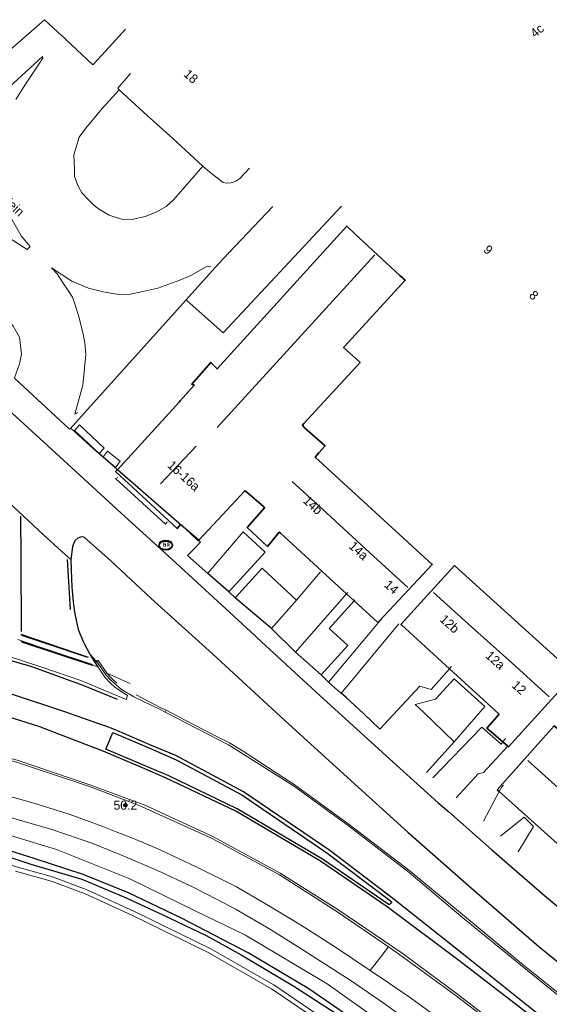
# Model space of a CAD drawing. Header units: metres. Extents: x 169249 to 194689, y 406250 to 412203.
# Tile 416 of 442: x 192844 to 192902, y 411986 to 412094. Entities that reach past the tile are written whole.
import ezdxf
from ezdxf.enums import TextEntityAlignment as Align

# ---------------------------------------------------------------- set-up
doc = ezdxf.new("R2010")
doc.units = ezdxf.units.M
doc.layers.get('0').update_dxf_attribs({"linetype": 'CONTINUOUS'})
for name, color, linetype in [('BGT_NLCS_N264$0$B-WE-IE-MEUBILAIR_WEGMEUBILAIR-S', 252, 'CONTINUOUS'), ('BGT_NLCS_N264$0$B-WE-KG-KADASTRAAL_NOK-G', 252, 'CONTINUOUS'), ('BGT_NLCS_N264$0$B-WE-KL-WATER_BRANDLEIDING_PUT-S', 252, 'CONTINUOUS'), ('BGT_NLCS_N264$0$B-WE-OG-TOPOGRAFIE_WATER_SLOOT-GV', 252, 'CONTINUOUS'), ('BGT_NLCS_N264$0$B-WE-OG-TOPOGRAFIE_WEG_RIJWEG-G', 252, 'CONTINUOUS'), ('BGT_NLCS_N264$0$B-WE-OG-TOPOGRAFIE_WEG_VOETPAD-G', 252, 'CONTINUOUS'), ('BGT_NLCS_N264$0$B-WE-VH-KANTOPSLUITING-G', 252, 'CONTINUOUS'), ('BGT_NLCS_N264$0$B-WE-VW-MARKERING-G', 252, 'CONTINUOUS'), ('BGT_NLCS_N264$0$Label_Nummeraanduidingreeks', 252, 'CONTINUOUS'), ('BGT_NLCS_N264$0$Label_Openbareruimte', 252, 'CONTINUOUS'), ('BGT_NLCS_N264$0$Label_Puntobject', 252, 'CONTINUOUS')]:
    doc.layers.add(name, color=color, linetype=linetype)
for name, color, linetype, lineweight in [('BGT_NLCS_N264$0$B-WE-OG-BREUKLIJN-G', 252, 'CONTINUOUS', 18), ('BGT_NLCS_N264$0$B-WE-OG-TOPOGRAFIE_BEBOUWING-G', 252, 'CONTINUOUS', 35), ('BGT_NLCS_N264$0$B-WE-OG-TOPOGRAFIE_TERREIN_GROEN-GV', 252, 'CONTINUOUS', 18), ('BGT_NLCS_N264$0$B-WE-OG-TOPOGRAFIE_WATER-GV', 252, 'CONTINUOUS', 18), ('BGT_NLCS_N264$0$B-WE-OG-TOPOGRAFIE_WEG_BERM-GV', 252, 'CONTINUOUS', 18), ('BGT_NLCS_N264$0$B-WE-OG-TOPOGRAFIE_WEG_RIJWEG-GV', 252, 'CONTINUOUS', 18), ('BGT_NLCS_N264$0$B-WE-OG-TOPOGRAFIE_WEG_RIJWIELPAD-GV', 252, 'CONTINUOUS', 18), ('BGT_NLCS_N264$0$B-WE-OG-TOPOGRAFIE_WEG_VERHARD-G', 252, 'CONTINUOUS', 18), ('X-XX-AL-REFERENTIE-G', 7, 'CONTINUOUS', 18)]:
    doc.layers.add(name, color=color, linetype=linetype, lineweight=lineweight)
doc.styles.add('BGT_NLCS_N264$0$NLCS-ISO', font='NLCS-ISO.ttf')
doc.styles.add('BGT_NLCS_N264$0$STANDARD', font='txt')

# ---------------------------------------------------------------- blocks, each defined once
blk = doc.blocks.new('BGT_NLCS_N264$0$SIE-WEG_STRAATPOT_BRANDKRAAN-SO')
blk.add_ellipse((0, 0), major_axis=(-0.729, 0), ratio=0.685994)
at = {"style": 'BGT_NLCS_N264$0$NLCS-ISO'}
blk.add_text('BR', height=0.4, dxfattribs=at).set_placement((-0.3, -0.15))
blk = doc.blocks.new('BGT_NLCS_N264$0$SIE-WEG_PAAL_ALGEMEEN_TYPE_02-SO')
at = {"ltscale": 0.5}
h = blk.add_hatch(color=256, dxfattribs=at)
h.paths.add_polyline_path([(0, 0), (0.1875, 0, 0.41421356), (0, 0.1875)])
h.paths.add_polyline_path([(0, -0.1875), (0, 0), (-0.1875, 0, 0.41421356)])
for p, q in [((-0.1875, 0), (0.1875, 0)), ((0, -0.1875), (0, 0.1875))]:
    blk.add_line(p, q, dxfattribs=at)
blk.add_circle((0, 0), 0.1875, dxfattribs=at)
blk = doc.blocks.new('BGT_NLCS_N264')
at = {"layer": 'BGT_NLCS_N264$0$B-WE-KG-KADASTRAAL_NOK-G'}
for p, q in [((192882.96, 412067.92, 19), (192865.67, 412049.01, 19)), ((192863.37, 412046.94, 21.5), (192859.43, 412042.83, 21.51)), ((192912.48, 412001.03, 20.37), (192899.73, 412012.47, 20.43))]:
    blk.add_line(p, q, dxfattribs=at)
for points in [[(192873.88, 412043.09, 21.66), (192878.09, 412039.22, 21.67), (192882.41, 412035.26, 21.68), (192886.58, 412031.44, 21.69)], [(192889.38, 412030.91, 21.7), (192893.6, 412027.1, 21.69), (192897.96, 412023.18, 21.69), (192902.08, 412019.47, 21.69)]]:
    blk.add_polyline3d(points, dxfattribs=at)
at = {"layer": 'BGT_NLCS_N264$0$B-WE-OG-BREUKLIJN-G'}
blk.add_line((192854.49, 412044.57, 13.18), (192854.45, 412044.52, 13.18), dxfattribs=at)
for points in [[(192850.54, 412049.27, 13.23), (192849.99, 412048.68, 13.2), (192852.73, 412046.13, 13.22), (192853.27, 412046.72, 13.21), (192850.54, 412049.27, 13.23)], [(192853.2, 412045.82, 13.21), (192853.64, 412046.39, 13.21), (192855.01, 412045.29, 13.2), (192854.49, 412044.57, 13.18)], [(192854.75, 412043.53, 12.87), (192854.52, 412043.39, 13.01), (192860, 412038.39, 12.96), (192860.18, 412038.64, 12.88)]]:
    blk.add_polyline3d(points, dxfattribs=at)
at = {"layer": 'BGT_NLCS_N264$0$B-WE-OG-TOPOGRAFIE_BEBOUWING-G'}
for p, q in [((192880.67, 412030, 17.56), (192879.85, 412030.75, 17.56)), ((192897.52, 412014.05, 15.95), (192896.99, 412014.52, 15.95))]:
    blk.add_line(p, q, dxfattribs=at)
for points in [[(192854.71, 412044.37, 17.33), (192861.48, 412051.78, 17.32), (192861.61, 412051.93, 16.03), (192863.14, 412053.63, 16.04), (192862.86, 412053.74, 15.91), (192864.96, 412056.13, 16), (192865.65, 412055.41, 16.48), (192879.87, 412071.08, 16.51), (192880.77, 412070.24, 16.51), (192885.71, 412065.67, 16.52), (192886.29, 412065.14, 16.52), (192879.63, 412057.89, 16.33), (192879.53, 412057.78, 16.33), (192881.24, 412056.22, 16.34), (192881.34, 412056.13, 16.34), (192875.18, 412049.44, 16.26), (192875.01, 412049.25, 16.25), (192875.01, 412049.25, 16.25), (192875.24, 412048.97, 15.91), (192877.52, 412046.97, 15.93), (192876.82, 412046.2, 15.93)], [(192876.82, 412046.2, 15.93), (192876.39, 412045.73, 18.78), (192889.24, 412033.99, 18.81), (192889.25, 412033.99, 18.81), (192888.72, 412033.42, 18.7), (192883.51, 412027.85, 17.61), (192883.28, 412027.61, 17.56), (192880.67, 412030, 17.56)], [(192863.63, 412036.63, 16.34), (192863.59, 412036.58, 16.34), (192862.73, 412037.37, 16.34), (192861.8, 412038.21, 16.34), (192861.63, 412038.36, 17.34), (192861.28, 412037.91, 17.34), (192854.52, 412044.16, 17.33), (192854.66, 412044.31, 17.33), (192854.71, 412044.37, 17.33)], [(192879.85, 412030.75, 17.56), (192872.59, 412037.42, 17.54), (192872.46, 412037.53, 17.54), (192871.38, 412036.19, 16.25), (192871.17, 412035.94, 16), (192868.93, 412038.05, 15.98), (192870.85, 412040.18, 18.4), (192870.74, 412040.33, 15.9), (192868.95, 412041.86, 15.91), (192868.69, 412042.07, 16.29), (192866.23, 412039.41, 16.32), (192863.63, 412036.63, 16.34)], [(192891.13, 412022.55, 17.54), (192885.88, 412027.35, 17.57), (192885.81, 412027.41, 17.57), (192891.68, 412033.85, 18.75), (192891.75, 412033.79, 18.75)], [(192891.75, 412033.79, 18.75), (192904.86, 412021.96, 18.78), (192897.61, 412013.97, 15.95), (192897.52, 412014.05, 15.95)], [(192896.99, 412014.52, 15.95), (192895.25, 412016.03, 15.93), (192896.58, 412017.57, 17.51), (192891.13, 412022.55, 17.54)], [(192896.6, 412009.08, 16.96), (192896.38, 412009.28, 16.96), (192902.62, 412016.28, 16.75), (192906.64, 412012.87, 16.53), (192910.84, 412017.72, 16.5), (192915.46, 412013.57, 16.48), (192911.21, 412008.67, 16.6)], [(192915.98, 412004.41, 16.63), (192909.63, 411997.41, 16.97), (192896.6, 412009.08, 16.96)]]:
    blk.add_polyline3d(points, dxfattribs=at)
at = {"layer": 'BGT_NLCS_N264$0$B-WE-OG-TOPOGRAFIE_TERREIN_GROEN-GV'}
for p, q in [((192851.72, 412024.11, 0.37), (192852.4, 412023.36, 12.82)), ((192852.4, 412023.36, 12.82), (192852.44, 412023.32, 13.43)), ((192852.44, 412023.32, 13.43), (192852.53, 412023.4, 13.44)), ((192853.55, 412022.07, 13.58), (192856.12, 412020.94, 13.49))]:
    blk.add_line(p, q, dxfattribs=at)
for points in [[(192852.53, 412023.4, 13.44), (192852.61, 412023.46, 13.46), (192853.25, 412022.51, 13.45), (192853.55, 412022.07, 13.58)], [(192877.66, 411983.35, 13.07), (192871.6, 411987.47, 13.08), (192864.67, 411991.44, 13.22), (192856.3, 411995.52, 13.18), (192851.1, 411997.9, 13.16), (192847.44, 411999.27, 13.2), (192843.52, 412000.34, 13.17)]]:
    blk.add_polyline3d(points, dxfattribs=at)
at = {"layer": 'BGT_NLCS_N264$0$B-WE-OG-TOPOGRAFIE_WATER-GV'}
for points in [[(192813.91, 411996.9, 13.16), (192816.95, 411997.63, 13.15), (192821.54, 411999.12, 13.13), (192823.9, 412000.2, 13.2), (192827.02, 412001.87, 13.2), (192828.12, 412002.33, 13.2), (192829.07, 412002.61, 13.2), (192829.98, 412002.72, 13.2), (192831.01, 412002.82, 13.19), (192832.48, 412002.98, 13.2), (192833.77, 412002.97, 13.19), (192835.04, 412002.96, 13.16), (192836.51, 412002.83, 13.16), (192838.92, 412002.26, 13.17), (192843.65, 412000.82, 13.17), (192847.6, 411999.74, 13.2), (192851.3, 411998.36, 13.16), (192856.51, 411995.97, 13.18), (192864.9, 411991.88, 13.22), (192871.87, 411987.89, 13.08), (192889.83, 411975.67, 13.06)], [(192894.4, 411976.17, 13.3), (192877.73, 411988.01, 13.19), (192868.77, 411993.33, 13.21), (192863.32, 411995.96, 13.2), (192856.06, 411999.52, 13.19), (192848.03, 412002.72, 13.27), (192842.15, 412004.51, 13.33)]]:
    blk.add_polyline3d(points, dxfattribs=at)
at = {"layer": 'BGT_NLCS_N264$0$B-WE-OG-TOPOGRAFIE_WATER_SLOOT-GV'}
for points in [[(192839.12, 412003.12, 12.15), (192845.21, 412001.13, 12.12), (192850.82, 411999.47, 12.1), (192855.67, 411997.43, 12.1), (192859.68, 411995.56, 12.08), (192864.45, 411993.29, 12.04), (192868.28, 411991.17, 12.04), (192874.05, 411987.76, 11.97), (192880.58, 411983.54, 11.97)], [(192888.29, 411978.79, 11.9), (192875.7, 411987.47, 11.95), (192869.07, 411991.4, 12), (192861.76, 411995.2, 12.03), (192855.93, 411997.97, 12.06), (192850.97, 411999.98, 12.12), (192845.6, 412001.74, 12.13), (192839.41, 412003.68, 12.17), (192836.06, 412004.41, 12.17), (192833.07, 412004.79, 12.17)]]:
    blk.add_polyline3d(points, dxfattribs=at)
at = {"layer": 'BGT_NLCS_N264$0$B-WE-OG-TOPOGRAFIE_WEG_BERM-GV'}
for p, q in [((192859.96, 412017.78, 13.43), (192860.05, 412017.99, 13.54)), ((192856.05, 412008.21, 13.49), (192855.96, 412007.98, 13.6))]:
    blk.add_line(p, q, dxfattribs=at)
for points in [[(192854.65, 412020.97, 13.58), (192854.07, 412021.5, 13.59), (192853.55, 412022.07, 13.58)], [(192860.05, 412017.99, 13.54), (192859.49, 412018.26, 13.54), (192856.77, 412019.7, 13.56)], [(192860.05, 412017.99, 13.54), (192861.22, 412017.4, 13.56), (192865.17, 412015.33, 13.55), (192867, 412014.41, 13.56), (192868.6, 412013.44, 13.56), (192872.14, 412011.15, 13.59), (192874.12, 412009.86, 13.59), (192880.13, 412005.49, 13.6), (192886.81, 412000.36, 13.58), (192892.55, 411995.61, 13.58), (192899.02, 411990.24, 13.58), (192905.61, 411984.96, 13.56), (192912.32, 411979.87, 13.56), (192919.15, 411974.99, 13.54), (192926.15, 411970.28, 13.58), (192932.09, 411966.22, 13.58), (192939.23, 411961.72, 13.56), (192942.22, 411959.94, 13.58)], [(192855.96, 412007.98, 13.6), (192851.65, 412009.62, 13.59), (192843.66, 412012.32, 13.58), (192841.92, 412012.77, 13.55), (192841.71, 412012.83, 13.55), (192835.01, 412014.3, 13.52), (192834.46, 412014.46, 13.41)], [(192855.96, 412007.98, 13.6), (192857.44, 412007.41, 13.6), (192865.11, 412003.94, 13.6), (192872.48, 411999.96, 13.6), (192878.78, 411995.95, 13.61), (192884.44, 411992.07, 13.62)], [(192884.44, 411992.07, 13.62), (192883.71, 411991.11, 13.43), (192882.44, 411989.46, 13.27)], [(192938.6, 411953.83, 13.76), (192933.03, 411957.18, 13.75), (192925.45, 411962.07, 13.73), (192919.64, 411965.93, 13.71), (192913.06, 411970.52, 13.72), (192906.61, 411975.27, 13.71), (192898.41, 411981.68, 13.67), (192891.73, 411986.8, 13.64), (192885.71, 411991.2, 13.63), (192884.44, 411992.07, 13.62)]]:
    blk.add_polyline3d(points, dxfattribs=at)
at = {"layer": 'BGT_NLCS_N264$0$B-WE-OG-TOPOGRAFIE_WEG_RIJWEG-G'}
for points in [[(192823.21, 412068.97, 13.03), (192823.37, 412068.82, 13.02), (192829.19, 412063.45, 12.99), (192832.86, 412060.06, 13.1), (192836.29, 412056.86, 13.1), (192837.55, 412055.69, 13.1), (192837.82, 412055.45, 13.1), (192839.74, 412053.7, 13.06), (192840.79, 412052.74, 13.05), (192841.63, 412051.98, 13.03), (192842.33, 412051.34, 13.02), (192849.25, 412045, 13.05), (192855.14, 412039.62, 13.05), (192860.67, 412034.57, 13.04), (192868.89, 412027.03, 13.04), (192869.78, 412026.19, 13.05), (192870.05, 412025.93, 13.05), (192876.91, 412019.63, 13.09), (192883.79, 412013.35, 13.08), (192889.91, 412007.86, 13.1), (192891.05, 412006.86, 13.1), (192895.8, 412002.7, 13.09), (192901.55, 411997.7, 13.13), (192904.06, 411995.61, 13.11)], [(192851.12, 412036.93, 13.14), (192850.91, 412037.01, 13.14), (192850.65, 412036.99, 13.14), (192850.37, 412036.88, 13.15), (192850.06, 412036.56, 13.17), (192849.88, 412036.12, 13.18), (192849.8, 412035.93, 13.19), (192849.59, 412034.52, 13.22)], [(192851.12, 412036.93, 13.14), (192854, 412034.39, 13.19), (192858.4, 412030.24, 13.14), (192865.14, 412024.18, 13.2), (192873.06, 412016.89, 13.2), (192879.96, 412010.64, 13.2), (192886.58, 412004.62, 13.2), (192893.54, 411998.49, 13.22), (192900.93, 411992.11, 13.24), (192904.96, 411988.86, 13.22), (192908.55, 411986.16, 13.27), (192912.7, 411983.04, 13.25), (192917.39, 411979.65, 13.25), (192922.54, 411975.96, 13.21), (192930.1, 411970.94, 13.25), (192937.2, 411966.22, 13.23), (192944.28, 411961.91, 13.25), (192947.82, 411959.84, 13.27), (192953.54, 411956.62, 13.23), (192960.71, 411952.62, 13.27), (192965.59, 411950.11, 13.28), (192970.68, 411947.5, 13.31)], [(192849.59, 412034.52, 13.22), (192849.59, 412034.47, 13.22), (192849.66, 412033.43, 13.23), (192849.66, 412033.39, 13.23), (192849.71, 412031.48, 13.26), (192849.85, 412029.9, 13.29), (192849.97, 412029.02, 13.3), (192850.07, 412028.37, 13.31), (192850.42, 412026.86, 13.35), (192850.96, 412025.54, 13.36), (192851.11, 412025.25, 13.37), (192851.7, 412024.15, 13.39), (192851.72, 412024.11, 13.39)], [(192851.72, 412024.11, 13.39), (192852.12, 412023.43, 13.4), (192852.14, 412023.4, 13.4), (192852.58, 412022.74, 13.41)]]:
    blk.add_polyline3d(points, dxfattribs=at)
at = {"layer": 'BGT_NLCS_N264$0$B-WE-OG-TOPOGRAFIE_WEG_RIJWEG-GV'}
for p, q in [((192843.8, 412025.75, 13.4), (192847.09, 412024.62, 13.43)), ((192847.09, 412024.62, 13.43), (192852.58, 412022.74, 13.41))]:
    blk.add_line(p, q, dxfattribs=at)
for points in [[(192852.58, 412022.74, 13.41), (192852.81, 412022.39, 13.41), (192853.35, 412021.64, 13.42), (192854, 412020.92, 13.42), (192854.39, 412020.57, 13.42), (192855, 412020.13, 13.42), (192855.83, 412019.63, 13.42), (192855.68, 412019.18, 13.48), (192850.69, 412021.25, 13.46), (192846.43, 412022.72, 13.44), (192842.63, 412023.98, 13.44)], [(192859.96, 412017.78, 13.43), (192859.39, 412018.07, 13.43), (192856.52, 412019.47, 13.44), (192855.17, 412020.26, 13.45), (192854.56, 412020.78, 13.43), (192853.98, 412021.3, 13.45), (192853.45, 412021.89, 13.45), (192853, 412022.52, 13.43), (192852.44, 412023.32, 13.43)], [(192942.11, 411959.76, 13.46), (192939.12, 411961.55, 13.46), (192931.97, 411966.06, 13.48), (192926.01, 411970.07, 13.45), (192919.04, 411974.81, 13.44), (192912.22, 411979.69, 13.44), (192905.46, 411984.79, 13.45), (192898.91, 411990.08, 13.43), (192892.39, 411995.44, 13.46), (192886.7, 412000.2, 13.46), (192880.02, 412005.35, 13.48), (192874.03, 412009.7, 13.47), (192866.9, 412014.22, 13.45), (192859.96, 412017.78, 13.43)], [(192834.48, 412014.66, 13.47), (192835.44, 412014.48, 13.52), (192838.06, 412013.95, 13.5), (192839.36, 412013.68, 13.49), (192843.71, 412012.53, 13.45), (192851.7, 412009.82, 13.48), (192856.05, 412008.21, 13.49)], [(192856.05, 412008.21, 13.49), (192857.64, 412007.61, 13.49), (192865.17, 412004.14, 13.47), (192872.58, 412000.12, 13.49), (192878.9, 411996.14, 13.49), (192885.93, 411991.37, 13.5), (192891.86, 411986.98, 13.52), (192898.52, 411981.85, 13.56), (192906.74, 411975.45, 13.59), (192913.17, 411970.69, 13.61), (192919.74, 411966.1, 13.61), (192925.57, 411962.22, 13.62), (192933.13, 411957.34, 13.64), (192938.7, 411954, 13.64)]]:
    blk.add_polyline3d(points, dxfattribs=at)
at = {"layer": 'BGT_NLCS_N264$0$B-WE-OG-TOPOGRAFIE_WEG_RIJWIELPAD-GV'}
for points in [[(192882.44, 411989.46, 13.27), (192878.62, 411992.03, 13.23), (192874.79, 411994.47, 13.23), (192871.04, 411996.74, 13.18), (192867.76, 411998.63, 13.18), (192863.41, 412000.8, 13.18), (192859.39, 412002.7, 13.17), (192856.49, 412003.93, 13.18), (192854.58, 412004.67, 13.2), (192853.1, 412005.25, 13.21), (192849.44, 412006.59, 13.22), (192845.54, 412007.8, 13.25), (192842.29, 412008.72, 13.28), (192840.14, 412009.28, 13.3), (192838.51, 412009.57, 13.32), (192837.4, 412009.79, 13.32), (192836.2, 412009.98, 13.33), (192835.18, 412010.09, 13.34), (192834.27, 412010.15, 13.35), (192833.31, 412010.16, 13.35)], [(192839.79, 412007.03, 13.31), (192842.74, 412006.33, 13.23), (192847.51, 412004.94, 13.2), (192852.02, 412003.39, 13.16), (192853.81, 412002.66, 13.14), (192855.36, 412002.03, 13.13), (192859.1, 412000.42, 13.14), (192862.88, 411998.66, 13.14), (192865.74, 411997.2, 13.14), (192867.74, 411996.17, 13.14), (192871.49, 411993.97, 13.15), (192875.16, 411991.67, 13.18), (192880.34, 411988.32, 13.19), (192884.07, 411985.76, 13.25), (192885.6, 411984.68, 13.34), (192892.12, 411979.89, 13.29), (192893.68, 411978.75, 13.38)], [(192895.01, 411980.54, 13.4), (192890.76, 411983.63, 13.32), (192886.86, 411986.48, 13.33), (192884.55, 411988.03, 13.29), (192882.44, 411989.46, 13.27)]]:
    blk.add_polyline3d(points, dxfattribs=at)
at = {"layer": 'BGT_NLCS_N264$0$B-WE-OG-TOPOGRAFIE_WEG_VERHARD-G'}
for p, q in [((192850.77, 412050.23, 13.2), (192862.27, 412063, 13.22)), ((192849.54, 412048.86, 13.25), (192849.54, 412048.86, 13.25)), ((192874.34, 412030.08, 13.41), (192877, 412033.18, 13.5)), ((192871.62, 412026.96, 13.29), (192874.34, 412030.08, 13.41)), ((192879.85, 412030.75, 13.5), (192874.26, 412024.36, 13.29)), ((192879.98, 412030.9, 13.5), (192879.85, 412030.75, 13.5)), ((192880.67, 412030, 13.5), (192880.77, 412030.12, 13.5)), ((192888.63, 412011.19, 13.32), (192891.64, 412014.55, 13.47)), ((192897.52, 412014.05, 13.51), (192897.56, 412014.09, 13.51)), ((192896.6, 412009.08, 13.49), (192894.87, 412005.82, 13.36))]:
    blk.add_line(p, q, dxfattribs=at)
for points in [[(192830.95, 412079.97, 13.33), (192830.26, 412080.74, 13.35), (192829.71, 412081.34, 13.36), (192840.83, 412091.69, 13.36), (192841.36, 412091.07, 13.36), (192842.35, 412089.91, 13.38), (192842.39, 412089.94, 13.38), (192846.72, 412093.7, 13.38), (192846.76, 412093.66, 13.38), (192848.6, 412091.98, 13.33), (192848.71, 412091.88, 13.32), (192848.99, 412091.6, 13.33), (192852.01, 412088.76, 13.4), (192853.43, 412090.29, 13.4), (192855.61, 412092.65, 13.4)], [(192836.45, 412080.47, 13.14), (192846.49, 412089.68, 13.27), (192846.52, 412089.49, 13.27), (192844.65, 412086.63, 13.27), (192843.56, 412084.97, 13.27)], [(192842.98, 412072.1, 13.24), (192844.16, 412069.99, 13.23), (192845.15, 412068.83, 13.26), (192844.83, 412068.52, 13.26), (192842.77, 412069.82, 13.25)], [(192856.14, 412087.8, 13.38), (192854.99, 412086.44, 13.35), (192854.77, 412086.18, 13.34), (192854.89, 412086.01, 13.21)], [(192854.89, 412086.01, 13.21), (192853.03, 412083.95, 13.22), (192851.26, 412081.82, 13.21), (192850.53, 412080.83, 13.21), (192849.94, 412078.87, 13.23), (192849.99, 412077.35, 13.23), (192850.02, 412076.53, 13.23), (192850.41, 412075.44, 13.23), (192850.82, 412074.73, 13.23), (192851.58, 412073.93, 13.21), (192852.17, 412073.34, 13.2), (192852.74, 412072.91, 13.2), (192853.8, 412072.26, 13.22), (192854.46, 412072.05, 13.22), (192855.3, 412071.8, 13.22), (192856.49, 412071.84, 13.22), (192857.75, 412072.12, 13.23), (192858.95, 412072.62, 13.23), (192860.08, 412073.23, 13.21), (192860.91, 412074, 13.22), (192864.08, 412077.63, 13.35)], [(192854.89, 412086.01, 13.21), (192857.98, 412083.2, 13.35), (192860.79, 412080.67, 13.32), (192864.08, 412077.63, 13.35)], [(192864.08, 412077.63, 13.35), (192864.81, 412077.04, 13.35), (192866.19, 412075.93, 13.35), (192866.31, 412075.85, 13.35), (192866.66, 412075.78, 13.35), (192867.14, 412075.81, 13.35), (192867.26, 412075.85, 13.35), (192867.55, 412075.94, 13.34), (192867.7, 412075.99, 13.34), (192868.13, 412076.28, 13.34), (192869.19, 412077.43, 13.29)], [(192879.28, 412073.27, 13.32), (192866.3, 412059.39, 13.32), (192862.34, 412062.93, 13.22), (192862.27, 412063, 13.22)], [(192871.74, 412073.22, 13.27), (192871.71, 412073.19, 13.27), (192866.93, 412068.13, 13.23), (192865.78, 412066.91, 13.22), (192862.27, 412063, 13.22)], [(192850.37, 412050.63, 13.2), (192850.06, 412050.44, 13.21), (192850.93, 412053.65, 13.2), (192851.25, 412056.98, 13.2), (192851.15, 412058.29, 13.23), (192850.96, 412059.23, 13.23), (192850.66, 412060.43, 13.23), (192850.43, 412061.27, 13.23), (192850.06, 412062.54, 13.23), (192849.79, 412063.27, 13.23), (192849.37, 412063.92, 13.23), (192848.71, 412064.93, 13.23), (192848.09, 412065.83, 13.23), (192847.48, 412066.5, 13.23), (192849.7, 412065.02, 13.21), (192851.54, 412064.26, 13.23), (192853.14, 412063.87, 13.24), (192854.64, 412063.62, 13.2), (192855.95, 412063.57, 13.21), (192857.5, 412063.9, 13.21), (192859.14, 412064.27, 13.23), (192861.56, 412065.16, 13.22), (192862.78, 412065.67, 13.22), (192864.45, 412066.6, 13.22), (192864.96, 412066.67, 13.22)], [(192843.42, 412054.4, 13.16), (192843.44, 412054.45, 13.16), (192843.99, 412055.98, 13.14), (192844.19, 412057.05, 13.13), (192843.96, 412058.89, 13.11), (192843.27, 412060.1, 13.14), (192842.73, 412060.78, 13.15), (192842.14, 412061.55, 13.16), (192841.49, 412062.26, 13.17), (192840.86, 412062.71, 13.16), (192839.98, 412063.25, 13.16), (192839.14, 412063.61, 13.16), (192838.35, 412063.84, 13.16), (192837.54, 412064.04, 13.16), (192836.64, 412064.11, 13.16), (192835.99, 412064.07, 13.14), (192835.08, 412064, 13.14), (192834.52, 412063.86, 13.13), (192833.98, 412063.55, 13.13), (192833.64, 412063.42, 13.19), (192833.56, 412063.38, 13.21)], [(192849.54, 412048.86, 13.25), (192849.54, 412048.86, 13.25), (192850.77, 412050.23, 13.2)], [(192866.95, 412030.97, 13.26), (192866.95, 412030.98, 13.26), (192870.93, 412035.34, 13.39), (192868.52, 412037.54, 13.43), (192864.68, 412033.05, 13.25), (192864.64, 412033, 13.25)], [(192874.34, 412030.08, 13.41), (192870.61, 412033.59, 13.42), (192867.66, 412030.34, 13.28), (192867.64, 412030.32, 13.28)], [(192877.06, 412021.89, 13.32), (192879.97, 412025.09, 13.4), (192877.93, 412026.95, 13.41), (192880.67, 412030, 13.5)], [(192883.68, 412028, 13.48), (192883.54, 412027.83, 13.47), (192882.63, 412026.75, 13.45), (192877.85, 412021.08, 13.34)], [(192879.25, 412019.86, 13.34), (192879.87, 412020.6, 13.35), (192885.6, 412027.48, 13.47)], [(192891.13, 412022.55, 13.5), (192889.14, 412020.27, 13.5), (192887.89, 412020.63, 13.47), (192883.48, 412015.91, 13.33)], [(192891.35, 412022.79, 13.51), (192891.34, 412022.78, 13.5), (192891.13, 412022.55, 13.5)], [(192891.64, 412014.55, 13.47), (192895.02, 412018.42, 13.51), (192891.66, 412021.45, 13.52), (192889.62, 412019.21, 13.46), (192887.39, 412018.64, 13.41), (192888.28, 412017.77, 13.42), (192891.64, 412014.55, 13.47)], [(192889.32, 412010.59, 13.32), (192894.69, 412016.16, 13.5), (192896.8, 412014.28, 13.51), (192896.99, 412014.52, 13.51)], [(192891.88, 412008.38, 13.31), (192894.3, 412011.03, 13.45), (192894.88, 412011.18, 13.45), (192897.52, 412014.05, 13.51)], [(192896.99, 412014.52, 13.51), (192897.18, 412014.77, 13.51), (192897.28, 412014.9, 13.51)], [(192897.05, 412009.77, 13.53), (192896.88, 412009.6, 13.51), (192896.6, 412009.08, 13.49)], [(192896.75, 412004.2, 13.39), (192899.32, 412006.26, 13.62), (192900.35, 412005.27, 13.6), (192898.66, 412002.46, 13.36)]]:
    blk.add_polyline3d(points, dxfattribs=at)
at = {"layer": 'BGT_NLCS_N264$0$B-WE-OG-TOPOGRAFIE_WEG_VOETPAD-G'}
for p, q in [((192854.71, 412044.37, 13.31), (192854.49, 412044.57, 13.31)), ((192866.95, 412030.97, 13.26), (192864.64, 412033, 13.25)), ((192867.64, 412030.32, 13.28), (192866.95, 412030.97, 13.26)), ((192874.26, 412024.36, 13.29), (192871.62, 412026.96, 13.29)), ((192877.06, 412021.89, 13.32), (192874.26, 412024.36, 13.29))]:
    blk.add_line(p, q, dxfattribs=at)
for points in [[(192849.54, 412048.86, 13.25), (192849.46, 412048.8, 13.24), (192843.42, 412054.4, 13.16)], [(192854.49, 412044.57, 13.31), (192852.1, 412046.65, 13.29), (192849.61, 412048.92, 13.26), (192849.6, 412048.91, 13.26), (192849.54, 412048.86, 13.25), (192849.54, 412048.86, 13.25)], [(192863.63, 412036.63, 13.32), (192861.95, 412038.08, 13.31), (192861.46, 412038.51, 13.31), (192855.03, 412044.09, 13.31), (192855.02, 412044.1, 13.31), (192854.71, 412044.37, 13.31)], [(192864.64, 412033, 13.25), (192862.42, 412034.96, 13.25), (192863.06, 412035.62, 13.28), (192863.84, 412036.44, 13.32), (192863.69, 412036.58, 13.32), (192863.63, 412036.63, 13.32)], [(192871.62, 412026.96, 13.29), (192868.16, 412029.88, 13.28), (192867.64, 412030.32, 13.28)], [(192877.85, 412021.08, 13.34), (192877.65, 412021.29, 13.33), (192877.06, 412021.89, 13.32)], [(192879.25, 412019.86, 13.34), (192879.23, 412019.88, 13.34), (192877.85, 412021.08, 13.34)], [(192883.48, 412015.91, 13.33), (192881.76, 412017.59, 13.34), (192879.82, 412019.4, 13.33), (192879.25, 412019.86, 13.34)]]:
    blk.add_polyline3d(points, dxfattribs=at)
at = {"layer": 'BGT_NLCS_N264$0$B-WE-VH-KANTOPSLUITING-G'}
for points in [[(192852.36, 412023.31, 13.42), (192852.39, 412023.34, 13.43), (192852.4, 412023.36, 13.44)], [(192852.4, 412023.36, 13.44), (192852.49, 412023.46, 13.46), (192852.53, 412023.4, 12.49)]]:
    blk.add_polyline3d(points, dxfattribs=at)
at = {"layer": 'BGT_NLCS_N264$0$B-WE-VW-MARKERING-G'}
for p, q in [((192849.22, 412034.51, 13.23), (192849.54, 412029.03, 13.32)), ((192851.56, 412023.78, 13.43), (192844.14, 412026.29, 13.43)), ((192851.35, 412023.82, 13.41), (192844.22, 412026.18, 13.44)), ((192844.17, 412025.59, 13.43), (192847.09, 412024.62, 13.43)), ((192844.19, 412025.51, 13.45), (192851.95, 412022.93, 13.44)), ((192847.09, 412024.62, 13.43), (192851.95, 412023.03, 13.42))]:
    blk.add_line(p, q, dxfattribs=at)
for points in [[(192849.59, 412034.52, 13.22), (192848.97, 412035.07, 13.22), (192846.6, 412037.21, 13.22), (192842.18, 412041.36, 13.2)], [(192844.2, 412026.63, 13.42), (192844.17, 412034.63, 13.32), (192844.13, 412039.27, 13.23)], [(192840.65, 412024.19, 13.46), (192842.03, 412023.77, 13.47), (192842.18, 412023.72, 13.47), (192844.53, 412023, 13.48)], [(192965.69, 411943.28, 13.58), (192959.37, 411946.57, 13.58), (192946.28, 411953.79, 13.59), (192940.59, 411957.19, 13.58), (192935.52, 411960.21, 13.58), (192927.33, 411965.49, 13.57), (192918.77, 411971.28, 13.55), (192907.95, 411979.12, 13.57), (192899.63, 411985.66, 13.55), (192892.85, 411991.09, 13.54), (192885.08, 411997.26, 13.53), (192878.01, 412002.63, 13.55), (192868.55, 412009.06, 13.52), (192861.14, 412013.02, 13.54), (192858.47, 412014.15, 13.54), (192854.41, 412015.88, 13.54), (192853.27, 412016.31, 13.55)], [(192867.84, 412007.19, 13.54), (192860.34, 412010.82, 13.55), (192857.58, 412011.99, 13.55), (192853.46, 412013.73, 13.55), (192853.89, 412014.77, 13.55), (192854.22, 412015.57, 13.54), (192858.33, 412013.8, 13.55), (192861.17, 412012.57, 13.55), (192868.38, 412008.73, 13.54), (192877.67, 412002.38, 13.55), (192884.83, 411996.99, 13.54), (192884.7, 411996.84, 13.54), (192884.54, 411996.66, 13.53), (192877.21, 412001.68, 13.55), (192867.84, 412007.19, 13.54)], [(192965.35, 411942.76, 13.6), (192959.03, 411946.04, 13.6), (192945.89, 411953.28, 13.61), (192940.25, 411956.62, 13.6), (192935.17, 411959.63, 13.59), (192927.02, 411964.83, 13.59), (192918.38, 411970.78, 13.58), (192907.65, 411978.59, 13.58), (192899.16, 411985.19, 13.56), (192892.3, 411990.45, 13.53), (192884.31, 411996.44, 13.52), (192876.99, 412001.47, 13.55), (192867.69, 412006.95, 13.54), (192860, 412010.58, 13.53), (192857.46, 412011.67, 13.54), (192853.41, 412013.41, 13.54), (192852.23, 412013.88, 13.54)]]:
    blk.add_polyline3d(points, dxfattribs=at)
at = {"layer": 'BGT_NLCS_N264$0$B-WE-VW-MARKERING-G', "linetype": 'Continuous'}
for points in [[(192854.73, 412019.17, 13.49), (192850.97, 412020.7, 13.44), (192845.55, 412022.68, 13.47), (192844.53, 412023, 13.48)], [(192842.95, 412019.84, 13.56), (192849.01, 412017.83, 13.55), (192853.27, 412016.31, 13.55)], [(192840.24, 412018.09, 13.56), (192846.16, 412016.2, 13.54), (192852.23, 412013.88, 13.54)]]:
    blk.add_polyline3d(points, dxfattribs=at)
at = {"layer": 'BGT_NLCS_N264$0$B-WE-IE-MEUBILAIR_WEGMEUBILAIR-S', "color": 7}
blk.add_blockref('BGT_NLCS_N264$0$SIE-WEG_PAAL_ALGEMEEN_TYPE_02-SO', (192855.59, 412007.59, 13.41), dxfattribs=at)
at = {"layer": 'BGT_NLCS_N264$0$B-WE-KL-WATER_BRANDLEIDING_PUT-S', "color": 7, "linetype": 'Continuous'}
for p in [(192860.01, 412036.13, 13.19), (192860.03, 412036.05, 13.17)]:
    blk.add_blockref('BGT_NLCS_N264$0$SIE-WEG_STRAATPOT_BRANDKRAAN-SO', p, dxfattribs=at)
at = {"layer": 'BGT_NLCS_N264$0$Label_Nummeraanduidingreeks', "color": 7, "lineweight": 18, "style": 'BGT_NLCS_N264$0$STANDARD'}
for s, rotation, p in [('4c', 40, (192900.74, 412092.49)), ('18', -42, (192862.78, 412087.49)), ('9', -43, (192895.39, 412068.49)), ('8', -43, (192900.39, 412063.49)), ('16-16a', -42, (192862, 412043.71)), ('14b', -42, (192876.17, 412040.49)), ('14a', -42, (192881.17, 412035.49)), ('14', -42, (192884.78, 412031.5)), ('12b', -42, (192891.17, 412027.49)), ('12a', -42, (192896.17, 412023.49)), ('12', -42, (192898.78, 412020.5))]:
    blk.add_text(s, height=1, rotation=rotation, dxfattribs=at).set_placement(p, align=Align.MIDDLE)
at = {"layer": 'BGT_NLCS_N264$0$Label_Openbareruimte', "color": 252, "lineweight": 18, "style": 'BGT_NLCS_N264$0$STANDARD'}
blk.add_text('Raadhuisplein', height=1, rotation=-42.8939, dxfattribs=at).set_placement((192841.08, 412075.22), align=Align.MIDDLE)
at = {"layer": 'BGT_NLCS_N264$0$Label_Puntobject', "lineweight": 18, "style": 'BGT_NLCS_N264$0$STANDARD'}
blk.add_text('50.2', height=1, dxfattribs=at).set_placement((192855.59, 412007.59, 13.41), align=Align.MIDDLE)

msp = doc.modelspace()

# ---------------------------------------------------------------- block references
at = {"layer": 'X-XX-AL-REFERENTIE-G'}
msp.add_blockref('BGT_NLCS_N264', (0, 0), dxfattribs=at)

doc.saveas('drawing.dxf')
